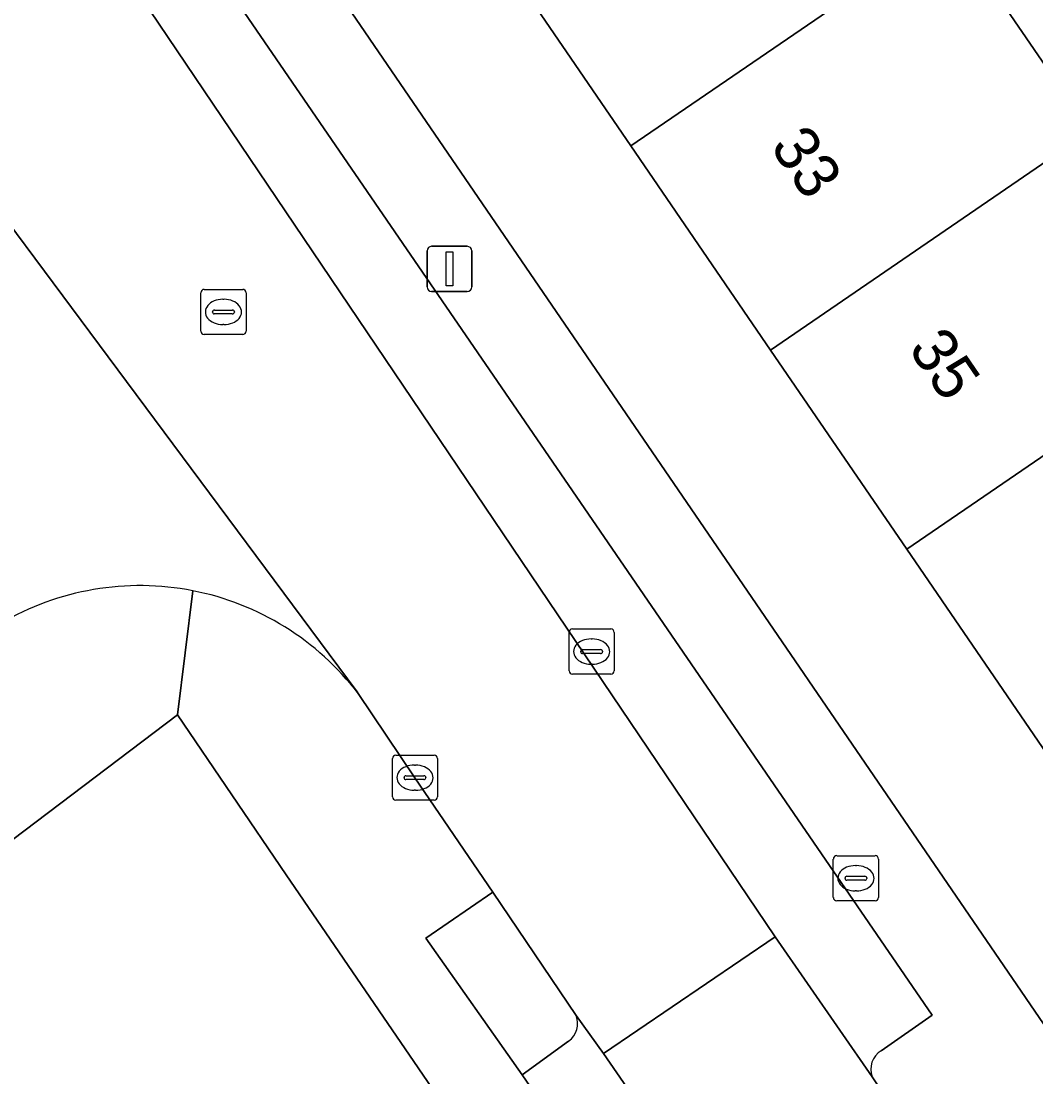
# Model space of a CAD drawing. Extents: x 157445 to 158888, y 383061 to 384688.
# Drawn here: x 158109.31 to 158131.78, y 383747.16 to 383770.54 of the extents above; entities that cross this region are included whole.
import ezdxf

# ---------------------------------------------------------------- set-up
doc = ezdxf.new("R2010")
doc.units = 0
for name, color, linetype in [('IMGEO_Brandkraan', 7, 'Continuous'), ('IMGEO_Erf', 7, 'Continuous'), ('IMGEO_Groenvoorziening', 7, 'Continuous'), ('IMGEO_Kolk', 7, 'Continuous'), ('IMGEO_Lichtmast', 7, 'Continuous'), ('IMGEO_Pand', 7, 'Continuous'), ('IMGEO_Pand_nummerreeks', 7, 'Continuous'), ('IMGEO_Parkeervlak_open', 7, 'Continuous'), ('IMGEO_Rijbaan_lokaal_open', 7, 'Continuous'), ('IMGEO_Rioolput', 7, 'Continuous'), ('IMGEO_Voetpad_open', 7, 'Continuous')]:
    doc.layers.add(name, color=color, linetype=linetype)

msp = doc.modelspace()

# ---------------------------------------------------------------- linework, layer by layer
at = {"layer": 'IMGEO_Brandkraan'}
for p, q in [((158127.295, 383751.134), (158127.295, 383751.986)), ((158127.37, 383752.06), (158128.222, 383752.06)), ((158128.296, 383751.986), (158128.296, 383751.134)), ((158127.783, 383751.84), (158127.808, 383751.84)), ((158127.554, 383751.554), (158127.554, 383751.566)), ((158127.992, 383751.517), (158127.594, 383751.517)), ((158127.597, 383751.603), (158127.995, 383751.603)), ((158128.038, 383751.566), (158128.038, 383751.554)), ((158127.806, 383751.28), (158127.781, 383751.28)), ((158128.222, 383751.06), (158127.37, 383751.06))]:
    msp.add_line(p, q, dxfattribs=at)
for points in [[(158127.295, 383751.134), (158127.295, 383751.986)], [(158127.37, 383752.06), (158128.222, 383752.06)], [(158128.296, 383751.986), (158128.296, 383751.134)], [(158128.222, 383751.06), (158127.37, 383751.06)]]:
    msp.add_lwpolyline(points, dxfattribs=at)
for centre, radius, start, end in [((158127.372, 383751.984), 0.0765, 91.552, 178.448), ((158127.372, 383751.984), 0.0765, 91.552, 178.448), ((158128.22, 383751.984), 0.0765, 1.552, 88.448), ((158128.22, 383751.984), 0.0765, 1.552, 88.448), ((158127.594, 383751.563), 0.0403, 85.8775, 175.7526), ((158127.591, 383751.553), 0.0366, 178.938, 274.7102), ((158127.995, 383751.56), 0.043, 264.8664, 352.4533), ((158127.999, 383751.565), 0.0386, 1.7309, 96.639), ((158127.372, 383751.136), 0.0765, 181.552, 268.448), ((158127.372, 383751.136), 0.0765, 181.552, 268.448), ((158128.22, 383751.136), 0.0765, 271.552, 358.448), ((158128.22, 383751.136), 0.0765, 271.552, 358.448)]:
    msp.add_arc(centre, radius, start, end, dxfattribs=at)
for centre, major_axis, ratio, start_param, end_param in [((158127.782, 383751.56), (-0.387, 0.002), 0.722429, 4.712389, 7.853982), ((158127.807, 383751.56), (-0.39, 0.002), 0.717154, 1.570796, 4.712389)]:
    msp.add_ellipse(centre, major_axis=major_axis, ratio=ratio, start_param=start_param, end_param=end_param, dxfattribs=at)
at = {"layer": 'IMGEO_Erf'}
for points in [[(158132.126, 383794.072), (158129.03, 383798.537), (158125.933, 383803.001), (158122.78, 383807.546), (158121.382, 383809.562), (158100.07, 383794.919), (158133.967, 383745.394)], [(158132.021, 383754.315), (158128.922, 383758.845), (158125.905, 383763.256), (158122.813, 383767.776), (158119.783, 383772.207), (158116.614, 383776.839), (158113.528, 383781.351), (158110.462, 383785.834), (158107.393, 383790.319), (158104.382, 383794.722), (158108.509, 383797.546), (158111.461, 383799.565), (158114.473, 383795.162), (158117.541, 383790.677), (158120.607, 383786.193), (158123.693, 383781.682), (158126.862, 383777.05), (158129.893, 383772.619), (158132.984, 383768.099)], [(158159.53, 383686.796), (158115.18, 383751.638), (158112.77, 383755.176), (158090.879, 383738.62), (158093.921, 383734.147), (158096.165, 383735.673), (158096.385, 383735.35), (158098.374, 383736.702), (158100.032, 383734.264), (158098.043, 383732.911), (158098.351, 383732.459), (158096.107, 383730.933), (158097.407, 383728.69), (158099.743, 383730.355), (158102.769, 383726.11), (158104.696, 383723.407), (158102.361, 383721.742), (158103.53, 383719.802), (158105.866, 383721.467), (158108.891, 383717.223)]]:
    msp.add_lwpolyline(points, dxfattribs=at)
at = {"layer": 'IMGEO_Groenvoorziening'}
msp.add_lwpolyline([(158121.597, 383748.519), (158119.753, 383751.253), (158118.269, 383750.237), (158120.407, 383747.209), (158121.433, 383747.956)], dxfattribs=at)
msp.add_arc((158121.155, 383748.342), 0.476, 305.7093, 21.8093, dxfattribs=at)
at = {"layer": 'IMGEO_Kolk'}
for p, q in [((158121.517, 383757.079), (158122.369, 383757.079)), ((158121.442, 383756.153), (158121.442, 383757.005)), ((158121.93, 383756.859), (158121.955, 383756.859)), ((158122.443, 383757.005), (158122.443, 383756.153)), ((158121.701, 383756.573), (158121.701, 383756.585)), ((158121.744, 383756.622), (158122.142, 383756.622)), ((158122.185, 383756.585), (158122.185, 383756.573)), ((158122.139, 383756.536), (158121.741, 383756.536)), ((158121.953, 383756.299), (158121.928, 383756.299)), ((158122.369, 383756.079), (158121.517, 383756.079)), ((158117.604, 383754.287), (158118.456, 383754.287)), ((158117.529, 383753.361), (158117.529, 383754.213)), ((158118.017, 383754.067), (158118.042, 383754.067)), ((158118.53, 383754.213), (158118.53, 383753.361)), ((158117.788, 383753.781), (158117.788, 383753.793)), ((158117.831, 383753.83), (158118.229, 383753.83)), ((158118.272, 383753.793), (158118.272, 383753.781)), ((158118.226, 383753.744), (158117.828, 383753.744)), ((158118.04, 383753.507), (158118.015, 383753.507)), ((158118.456, 383753.287), (158117.604, 383753.287))]:
    msp.add_line(p, q, dxfattribs=at)
for points in [[(158121.517, 383757.079), (158122.369, 383757.079)], [(158121.442, 383756.153), (158121.442, 383757.005)], [(158122.443, 383757.005), (158122.443, 383756.153)], [(158122.369, 383756.079), (158121.517, 383756.079)], [(158117.604, 383754.287), (158118.456, 383754.287)], [(158117.529, 383753.361), (158117.529, 383754.213)], [(158118.53, 383754.213), (158118.53, 383753.361)], [(158118.456, 383753.287), (158117.604, 383753.287)]]:
    msp.add_lwpolyline(points, dxfattribs=at)
for centre, radius, start, end in [((158121.519, 383757.003), 0.0765, 91.552, 178.448), ((158121.519, 383757.003), 0.0765, 91.552, 178.448), ((158122.367, 383757.003), 0.0765, 1.552, 88.448), ((158122.367, 383757.003), 0.0765, 1.552, 88.448), ((158121.741, 383756.582), 0.0403, 85.8775, 175.7526), ((158121.738, 383756.572), 0.0366, 178.938, 274.7102), ((158122.142, 383756.579), 0.043, 264.8664, 352.4533), ((158122.146, 383756.584), 0.0386, 1.7309, 96.639), ((158121.519, 383756.155), 0.0765, 181.552, 268.448), ((158121.519, 383756.155), 0.0765, 181.552, 268.448), ((158122.367, 383756.155), 0.0765, 271.552, 358.448), ((158122.367, 383756.155), 0.0765, 271.552, 358.448), ((158117.606, 383754.211), 0.0765, 91.552, 178.448), ((158117.606, 383754.211), 0.0765, 91.552, 178.448), ((158118.454, 383754.211), 0.0765, 1.552, 88.448), ((158118.454, 383754.211), 0.0765, 1.552, 88.448), ((158117.828, 383753.79), 0.0403, 85.8775, 175.7526), ((158117.825, 383753.78), 0.0366, 178.938, 274.7102), ((158118.229, 383753.787), 0.043, 264.8664, 352.4533), ((158118.233, 383753.792), 0.0386, 1.7309, 96.639), ((158117.606, 383753.363), 0.0765, 181.552, 268.448), ((158117.606, 383753.363), 0.0765, 181.552, 268.448), ((158118.454, 383753.363), 0.0765, 271.552, 358.448), ((158118.454, 383753.363), 0.0765, 271.552, 358.448)]:
    msp.add_arc(centre, radius, start, end, dxfattribs=at)
for centre, major_axis, ratio, start_param, end_param in [((158121.929, 383756.579), (-0.387, 0.002), 0.722429, 4.712389, 7.853982), ((158121.954, 383756.579), (-0.39, 0.002), 0.717154, 1.570796, 4.712389), ((158118.016, 383753.787), (-0.387, 0.002), 0.722429, 4.712389, 7.853982), ((158118.041, 383753.787), (-0.39, 0.002), 0.717154, 1.570796, 4.712389)]:
    msp.add_ellipse(centre, major_axis=major_axis, ratio=ratio, start_param=start_param, end_param=end_param, dxfattribs=at)
at = {"layer": 'IMGEO_Lichtmast'}
for p, q in [((158118.397, 383765.552), (158119.187, 383765.552)), ((158119.187, 383765.552), (158118.397, 383765.552)), ((158118.297, 383764.652), (158118.297, 383765.452)), ((158118.297, 383765.452), (158118.297, 383764.652)), ((158119.287, 383765.452), (158119.287, 383764.652)), ((158119.287, 383764.652), (158119.287, 383765.452)), ((158119.187, 383764.552), (158118.397, 383764.552)), ((158118.397, 383764.552), (158119.187, 383764.552))]:
    msp.add_line(p, q, dxfattribs=at)
msp.add_lwpolyline([(158118.717, 383765.427), (158118.867, 383765.427), (158118.867, 383764.677), (158118.717, 383764.677), (158118.717, 383765.427)], dxfattribs=at)
for centre, start, end in [((158118.397, 383765.452), 90, 180), ((158118.397, 383765.452), 90, 180), ((158119.187, 383765.452), 0, 90), ((158119.187, 383765.452), 360, 90), ((158118.397, 383764.652), 180, 270), ((158118.397, 383764.652), 180, 270), ((158119.187, 383764.652), 270, 0), ((158119.187, 383764.652), 270, 0)]:
    msp.add_arc(centre, 0.1, start, end, dxfattribs=at)
at = {"layer": 'IMGEO_Pand'}
for points in [[(158122.813, 383767.776), (158129.893, 383772.619), (158126.862, 383777.05), (158119.783, 383772.207)], [(158122.813, 383767.776), (158125.905, 383763.256), (158132.984, 383768.099), (158129.893, 383772.619)], [(158136.001, 383763.688), (158139.341, 383765.973), (158136.324, 383770.384), (158132.984, 383768.099), (158125.905, 383763.256), (158128.922, 383758.845)], [(158132.021, 383754.315), (158139.1, 383759.157), (158136.001, 383763.688), (158128.922, 383758.845)]]:
    msp.add_lwpolyline(points, close=True, dxfattribs=at)
at = {"layer": 'IMGEO_Parkeervlak_open'}
for points in [[(158128.357, 383747.741), (158129.482, 383748.529), (158100.777, 383790.37), (158099.791, 383789.733)], [(158099.211, 383789.817), (158104.309, 383782.4), (158126.009, 383750.262), (158128.157, 383747.162)], [(158121.433, 383747.956), (158120.407, 383747.209), (158131.783, 383730.632), (158135.513, 383725.021), (158136.966, 383725.919), (158124.947, 383743.707), (158122.202, 383747.68), (158121.597, 383748.519)]]:
    msp.add_lwpolyline(points, dxfattribs=at)
for centre, radius, start, end in [((158121.155, 383748.342), 0.476, 305.7093, 21.8093), ((158128.591, 383747.336), 0.467, 120.0063, 201.8815)]:
    msp.add_arc(centre, radius, start, end, dxfattribs=at)
at = {"layer": 'IMGEO_Rijbaan_lokaal_open'}
for points in [[(158104.309, 383782.4), (158099.211, 383789.817), (158099.105, 383789.878), (158097.04, 383792.967), (158095.953, 383794.446), (158094.06, 383797.323), (158089.558, 383794.264), (158098.261, 383781.605), (158101.97, 383775.986), (158103.888, 383773.339), (158106.811, 383769.02), (158106.953, 383768.851), (158116.748, 383755.69), (158116.774, 383755.649), (158118.03, 383753.787), (158119.753, 383751.253), (158121.597, 383748.519), (158122.202, 383747.68), (158126.009, 383750.262)], [(158124.947, 383743.707), (158128.732, 383746.298), (158128.157, 383747.162), (158126.009, 383750.262), (158122.202, 383747.68)]]:
    msp.add_lwpolyline(points, close=True, dxfattribs=at)
msp.add_lwpolyline([(158116.774, 383755.649), (158116.748, 383755.69), (158106.953, 383768.851), (158106.811, 383769.02)], dxfattribs=at)
for centre, radius, start, end in [((158111.939, 383751.957), 6.082, 78.9286, 120.4937), ((158111.941, 383751.958), 6.081, 37.3748, 78.9493)]:
    msp.add_arc(centre, radius, start, end, dxfattribs=at)
at = {"layer": 'IMGEO_Rioolput'}
for p, q in [((158113.287, 383763.673), (158113.287, 383764.525)), ((158113.362, 383764.599), (158114.214, 383764.599)), ((158114.288, 383764.525), (158114.288, 383763.673)), ((158113.775, 383764.379), (158113.8, 383764.379)), ((158113.546, 383764.093), (158113.546, 383764.105)), ((158113.984, 383764.056), (158113.586, 383764.056)), ((158113.589, 383764.142), (158113.987, 383764.142)), ((158114.03, 383764.105), (158114.03, 383764.093)), ((158113.798, 383763.819), (158113.773, 383763.819)), ((158114.214, 383763.599), (158113.362, 383763.599))]:
    msp.add_line(p, q, dxfattribs=at)
for points in [[(158113.287, 383763.673), (158113.287, 383764.525)], [(158113.362, 383764.599), (158114.214, 383764.599)], [(158114.288, 383764.525), (158114.288, 383763.673)], [(158114.214, 383763.599), (158113.362, 383763.599)]]:
    msp.add_lwpolyline(points, dxfattribs=at)
for centre, radius, start, end in [((158113.364, 383764.523), 0.0765, 91.552, 178.448), ((158113.364, 383764.523), 0.0765, 91.552, 178.448), ((158114.212, 383764.523), 0.0765, 1.552, 88.448), ((158114.212, 383764.523), 0.0765, 1.552, 88.448), ((158113.586, 383764.102), 0.0403, 85.8775, 175.7526), ((158113.583, 383764.092), 0.0366, 178.938, 274.7102), ((158113.987, 383764.099), 0.043, 264.8664, 352.4533), ((158113.991, 383764.104), 0.0386, 1.7309, 96.639), ((158113.364, 383763.675), 0.0765, 181.552, 268.448), ((158113.364, 383763.675), 0.0765, 181.552, 268.448), ((158114.212, 383763.675), 0.0765, 271.552, 358.448), ((158114.212, 383763.675), 0.0765, 271.552, 358.448)]:
    msp.add_arc(centre, radius, start, end, dxfattribs=at)
for centre, major_axis, ratio, start_param, end_param in [((158113.774, 383764.099), (-0.387, 0.002), 0.722429, 4.712389, 7.853982), ((158113.799, 383764.099), (-0.39, 0.002), 0.717154, 1.570796, 4.712389)]:
    msp.add_ellipse(centre, major_axis=major_axis, ratio=ratio, start_param=start_param, end_param=end_param, dxfattribs=at)
at = {"layer": 'IMGEO_Voetpad_open'}
for points in [[(158179.736, 383678.736), (158176.861, 383682.64), (158173.87, 383686.963), (158169.122, 383693.946), (158167.439, 383696.302), (158162.788, 383703.146), (158161.262, 383705.385), (158160.467, 383706.551), (158140.184, 383736.308), (158137.923, 383739.524), (158136.012, 383742.288), (158133.967, 383745.394), (158100.07, 383794.919), (158099.197, 383796.194), (158087.818, 383812.82), (158068.445, 383841.037), (158067.539, 383842.357), (158067.092, 383843.008), (158064.14, 383847.309)], [(158099.791, 383789.733), (158100.777, 383790.37), (158129.482, 383748.529), (158128.357, 383747.741)], [(158089.464, 383737.55), (158090.879, 383738.62), (158112.77, 383755.176), (158113.107, 383757.926)], [(158113.107, 383757.926), (158112.77, 383755.176), (158115.18, 383751.638), (158159.53, 383686.796), (158160.987, 383684.589), (158173.059, 383666.844), (158174.553, 383667.839), (158172.22, 383671.17), (158172.332, 383671.279), (158162.294, 383685.985)], [(158162.294, 383685.985), (158160.016, 383689.325), (158156.132, 383694.902), (158153.895, 383698.243), (158150.322, 383703.384), (158148.06, 383706.728), (158144.498, 383711.966), (158142.146, 383715.294), (158137.78, 383721.718), (158135.513, 383725.021), (158131.783, 383730.632), (158120.407, 383747.209), (158118.269, 383750.237), (158119.753, 383751.253), (158118.03, 383753.787), (158116.774, 383755.649)], [(158128.157, 383747.162), (158128.732, 383746.298), (158130.874, 383743.091), (158132.093, 383741.351), (158132.961, 383741.981), (158136.927, 383736.134), (158136.056, 383735.537), (158137.076, 383734.051), (158139.182, 383730.933), (158139.617, 383730.272)]]:
    msp.add_lwpolyline(points, dxfattribs=at)
for centre, radius, start, end in [((158111.939, 383751.957), 6.082, 78.9286, 120.4937), ((158111.941, 383751.958), 6.081, 37.3748, 78.9493), ((158128.591, 383747.336), 0.467, 120.0063, 201.8815)]:
    msp.add_arc(centre, radius, start, end, dxfattribs=at)

# ---------------------------------------------------------------- texts
at = {"layer": 'IMGEO_Pand_nummerreeks'}
for s, rotation, p in [('33', 304.3727, (158125.879, 383767.758)), ('35', 304.3715, (158128.938, 383763.286))]:
    msp.add_text(s, height=1, rotation=rotation, dxfattribs=at).set_placement(p)

doc.saveas('drawing.dxf')
